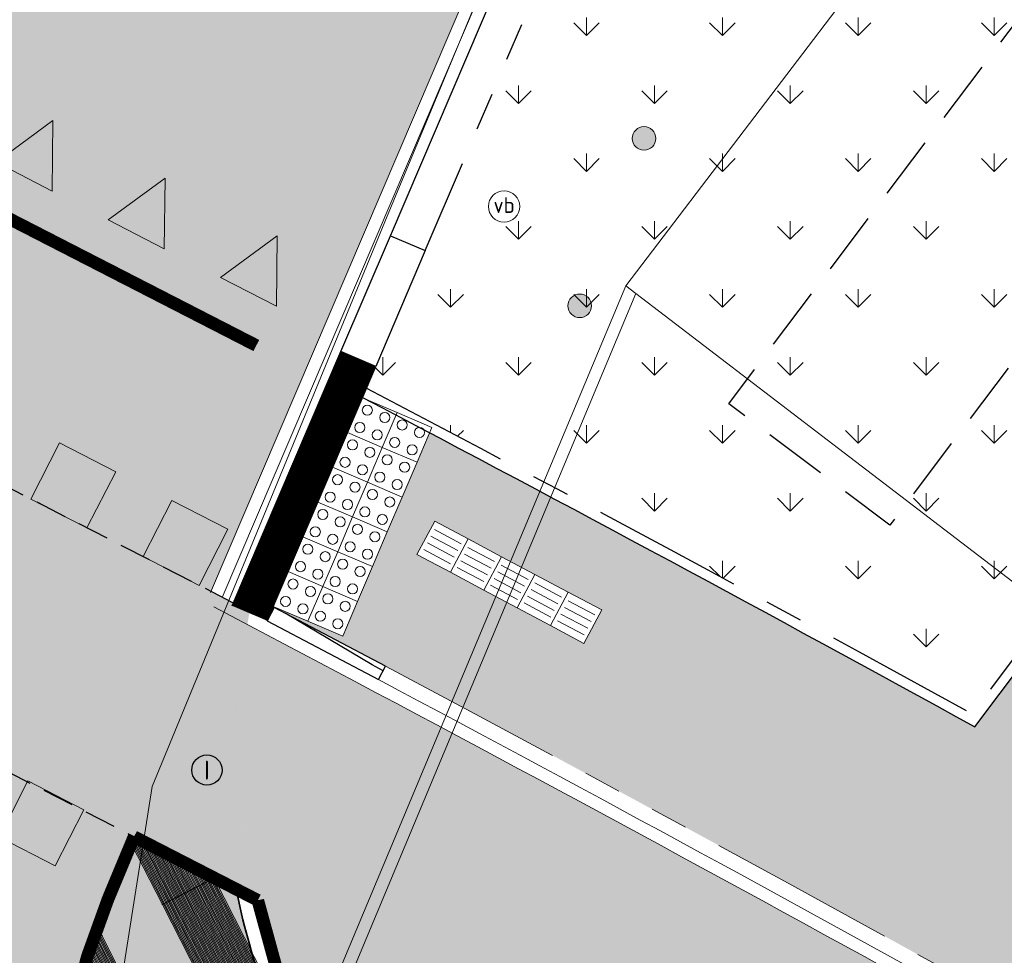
# Model space of a CAD drawing. Header units: metres. Extents: x 187916 to 189411, y 333285 to 334910.
# Tile 251 of 348: x 188753.84 to 188761.65, y 334192.4 to 334199.82. Entities that reach past the tile are written whole.
import ezdxf
from ezdxf.enums import TextEntityAlignment as Align

# ---------------------------------------------------------------- set-up
doc = ezdxf.new("R2010")
doc.units = ezdxf.units.M
for name, pattern in [('DASHED', [0.75, 0.5, -0.25]), ('DASHED2', [0.375, 0.25, -0.125]), ('VH-OPSLUITBAND_80X200', [14, 8, -2, 2, -2]), ('VH-TROTTOIRBAND-SO', [15, 5, -2, 2, -2, 2, -2]), ('VH-TROTTOIRBAND_180-200', [20, 10, -2, 2, -2, 2, -2]), ('VW-5050_STREEP', [1, 0.5, -0.5])]:
    doc.linetypes.add(name, pattern=pattern)
for name, color, linetype, lineweight in [('B-ME-IE-MEUBILAIR_WEGMEUBILAIR-S', 253, 'Continuous', 18), ('B-ME-IE-MEUBILAIR_WEGMEUBILAIR_PAAL-S', 253, 'Continuous', 18), ('B-ME-RI-PUT_INSPECTIE-S', 253, 'Continuous', 25), ('B-ME-VH-KANTOPSLUITING_ACHTERKANTBAND-G', 253, 'Continuous', 18), ('B-ME-VH-VERHARDING_BETONSTRAATSTEEN-G', 253, 'Continuous', 18), ('B-ME-VH-VERHARDING_TEGEL-G', 253, 'Continuous', 18), ('N-WE-GR-VAKBEPLANTING-A', 94, 'Continuous', 5), ('N-WE-VH-GOOT_TEGEL-G', 170, 'Continuous', 35), ('N-WE-VH-KANTOPSLUITING_ELEMENT_NATUURSTEEN VERLOOPBAND-G', 42, 'Continuous', 25), ('N-WE-VH-KANTOPSLUITING_NATUURSTEEN BAND_280 300x250-G', 7, 'VH-TROTTOIRBAND-SO', 25), ('N-WE-VH-KANTOPSLUITING_NATUURSTEEN BAND_300x170-G', 7, 'Continuous', 25), ('N-WE-VH-KANTOPSLUITING_NATUURSTEEN BAND_80X200-G', 150, 'VH-OPSLUITBAND_80X200', 25), ('N-WE-VH-KANTOPSLUITING_NATUURSTEEN VERLOOPBAND_TBV TEKENING-G', 10, 'Continuous', 25), ('N-WE-VH-KANTOPSLUITING_NATUURSTEEN VOORKANTBAND-G', 7, 'Continuous', 25), ('N-WE-VH-KANTOPSLUITING_RIJWIELPADBAND_4-12 200-G', 94, 'VH-TROTTOIRBAND_180-200', 15), ('N-WE-VH-KANTOPSLUITING_VERLOOPBAND-S', 251, 'Continuous', 25), ('N-WE-VH-KANTOPSLUITING_VERLOOPBAND_TBV TEKENING-G', 10, 'Continuous', 25), ('N-WE-VH-KANTOPSLUITING_VOORKANTBAND-G', 7, 'Continuous', 15), ('N-WE-VH-KANTVERHARDING_STREKLAAG_BSS-G', 60, 'Continuous', 18), ('N-WE-VH-VERHARDING_ASFALT_RIJWEG-A', 251, 'Continuous', 18), ('N-WE-VH-VERHARDING_BETONSTRAATSTEEN-ROOD-A', 11, 'Continuous', 18), ('N-WE-VH-VERHARDING_STRAATBAKSTEEN_KF-A', 25, 'Continuous', 9), ('N-WE-VH-VERHARDING_STRAATBAKSTEEN_WF_HALFSTEENS-A', 250, 'Continuous', 18), ('N-WE-VH-VERKEERSTEGEL-S', 7, 'Continuous', 0), ('N-WE-VW-MARKERING_DWARS_DRIEHOEK_5050_OENV-S', 251, 'Continuous', 0), ('N-WE-VW-MARKERING_DWARS_OVERSTEEK_BLOKSTREEP_OENV-S', 251, 'Continuous', 0), ('N-WE-VW-MARKERING_LANGS_STREEP-G', 251, 'Continuous', 0), ('N-WE-VW-MARKERING_LANGS_STREEP_050050-G', 251, 'VW-5050_STREEP', 0), ('N-WE-VW-MARKERING_VLAK-G', 251, 'Continuous', 0)]:
    doc.layers.add(name, color=color, linetype=linetype, lineweight=lineweight)
doc.layers.add('N-WE-VH-MATERIAALSCHEIDING-G', color=7, linetype='DASHED2')
doc.layers.add('N-WE-VH-VERHARDING_STRAATBAKSTEEN_DF-A', color=7, linetype='Continuous', lineweight=18, true_color=0x713a38)
doc.styles.add('NLCS-ISO', font='NLCS-ISO.ttf')
pattern_1 = [(323.05, (188763.1855588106, 334193.2307856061), (0.09016767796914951, 0.1198740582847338), []), (53.04999999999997, (188763.6650550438, 334192.8701148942), (-0.4794962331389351, 0.3606707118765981), [0.15, -0.15]), (53.04999999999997, (188763.5154746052, 334193.1703243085), (-0.4794962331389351, 0.3606707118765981), [0.15, -0.15]), (323.05, (188763.4703907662, 334193.1103872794), (0.180335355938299, 0.2397481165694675), [0, -0.6, 0, 0, 0]), (323.05, (188763.8003065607, 334193.0499259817), (0.180335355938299, 0.2397481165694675), [0, -0.6, 0, 0, 0])]

# ---------------------------------------------------------------- blocks, each defined once
blk = doc.blocks.new('SVH-VERKEERSTEGEL_300X300_NOPPENTEGEL')
blk.add_lwpolyline([(-0.15, 5.551115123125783e-17), (0.15, 5.551115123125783e-17), (0.15, -0.3), (-0.15, -0.3)], close=True)
at = {"lineweight": 0}
for centre in [(-0.07499999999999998, -0.07499999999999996), (0.07499999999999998, -0.07499999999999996), (-0.07499999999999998, -0.225), (0.07499999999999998, -0.225)]:
    blk.add_circle(centre, 0.04, dxfattribs=at)
blk = doc.blocks.new('SVH-VERKEERSTEGEL_300X300_GELEIDETEGEL')
blk.add_lwpolyline([(-0.15, 5.551115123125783e-17), (0.15, 5.551115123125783e-17), (0.15, -0.3), (-0.15, -0.3)], close=True)
at = {"lineweight": 0, "flags": 128}
for points in [[(0.12, -0.05999999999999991), (-0.1200000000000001, -0.05999999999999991)], [(0.12, -0.1199999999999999), (-0.1200000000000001, -0.1199999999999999)], [(0.12, -0.1799999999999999), (-0.1200000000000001, -0.1799999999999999)], [(0.12, -0.2399999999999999), (-0.12, -0.2399999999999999)]]:
    blk.add_lwpolyline(points, dxfattribs=at)
blk = doc.blocks.new('SVW-MARKERING_STREEP_BLOK_050_050')
h = blk.add_hatch(color=256)
h.dxf.hatch_style = 1
h.paths.add_polyline_path([(0, -0.5), (0.4999999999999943, -0.5), (0.4999999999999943, 0), (0, 0)])
at = {"flags": 128}
blk.add_lwpolyline([(0, -0.5), (0.4999999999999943, -0.5), (0.4999999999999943, 0), (0, 0)], close=True, dxfattribs=at)
blk = doc.blocks.new('SVW-MARKERING_STREEP_DRIEHOEK_050_050')
h = blk.add_hatch(color=256)
h.dxf.hatch_style = 1
h.paths.add_polyline_path([(0.25, -0.5), (0.5, 0), (0, 0)])
at = {"flags": 128}
blk.add_lwpolyline([(0.25, -0.5), (0.5, 0), (0, 0)], close=True, dxfattribs=at)
blk = doc.blocks.new('ontwerp Tempelplein')
at = {"layer": 'N-WE-GR-VAKBEPLANTING-A', "transparency": 33554585}
h = blk.add_hatch(dxfattribs=at)
h.set_pattern_fill('GRASS', color=256, scale=0.03)
h.set_pattern_definition([(90, (0, 0), (-0.5388153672, 0.5388153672), [0.142875, -0.9347557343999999]), (45, (0, 0), (-0.5388153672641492, 0.5388153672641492), [0.142875, -0.6191249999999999]), (135, (0, 0), (-0.5388153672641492, -0.5388153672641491), [0.142875, -0.6191249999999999])])
edge = h.paths.add_edge_path()
edge.add_line((188763.8701745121, 334200.628306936), (188763.3892938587, 334199.9889967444))
edge.add_line((188763.3892938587, 334199.9889967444), (188762.7499655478, 334200.469891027))
edge.add_line((188762.7499655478, 334200.469891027), (188763.2308734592, 334201.1092374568))
edge.add_line((188763.2308734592, 334201.1092374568), (188761.6428643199, 334202.3038578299))
edge.add_line((188761.6428643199, 334202.3038578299), (188759.5703078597, 334203.8629912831))
edge.add_line((188759.5703078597, 334203.8629912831), (188756.5935602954, 334196.896788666))
edge.add_arc((188618.4537610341, 333934.2672571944), 296.7437866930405, 61.20307575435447, 62.25619960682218, ccw=False)
edge.add_line((188761.3972109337, 334194.3134936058), (188765.3246026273, 334199.5341762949))
edge.add_line((188765.3246026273, 334199.5341762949), (188763.8701745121, 334200.628306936))
at = {"layer": 'N-WE-VH-VERHARDING_STRAATBAKSTEEN_DF-A', "transparency": 33554585}
h = blk.add_hatch(color=256, dxfattribs=at)
h.dxf.hatch_style = 1
edge = h.paths.add_edge_path()
edge.add_line((188755.4038348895, 334207.4183103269), (188755.5021618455, 334207.4001405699))
edge.add_line((188755.5021618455, 334207.4001405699), (188755.420391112, 334206.9576323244))
edge.add_line((188755.420391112, 334206.9576323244), (188755.3220615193, 334206.9758025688))
edge.add_arc((188725.6669818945, 334212.6845441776), 30.19956089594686, 348.04778539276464, 349.1035893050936, ccw=False)
edge.add_arc((188726.6445455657, 334212.859897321), 29.28189361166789, 338.0549788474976, 347.31595910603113, ccw=False)
edge.add_arc((188739.6991444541, 334207.5799411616), 15.19999678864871, 330.56850065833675, 338.12533114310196, ccw=False)
edge.add_arc((188739.6991415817, 334207.5799424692), 15.19999993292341, 318.3974497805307, 330.56850168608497, ccw=False)
edge.add_line((188751.065223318, 334197.4877581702), (188755.3603487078, 334195.2832742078))
edge.add_line((188755.3603487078, 334195.2832742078), (188759.9549816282, 334206.0356619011))
edge.add_line((188759.9549816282, 334206.0356619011), (188759.863025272, 334206.0749560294))
edge.add_line((188759.863025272, 334206.0749560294), (188760.0398488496, 334206.488759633))
edge.add_line((188760.0398488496, 334206.488759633), (188760.1318052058, 334206.4494655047))
edge.add_line((188760.1318052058, 334206.4494655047), (188760.3458190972, 334206.950302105))
edge.add_arc((188745.4548851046, 334212.3881491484), 15.85276302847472, 339.9388998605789, 355.8208839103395)
edge.add_arc((188745.4548857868, 334212.3881491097), 15.85276234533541, 355.8208838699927, 357.4473901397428)
edge.add_arc((188745.4548851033, 334212.3881491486), 15.85276302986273, 357.4473901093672, 413.7566145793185)
edge.add_line((188754.8273008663, 334225.1736064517), (188752.4439651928, 334226.9249421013))
edge.add_line((188752.4439651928, 334226.9249421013), (188750.009635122, 334223.7439611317))
edge.add_arc((188728.3312459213, 334202.7180857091), 30.19999992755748, 40.49247663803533, 44.124598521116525, ccw=False)
edge.add_arc((188728.3312460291, 334202.7180857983), 30.19999978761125, 38.57266078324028, 40.49247664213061, ccw=False)
edge.add_arc((188728.3312481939, 334202.7180873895), 30.1999971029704, 31.039561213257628, 38.57266098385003, ccw=False)
edge.add_arc((188743.727443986, 334211.9889455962), 12.22802994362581, 0.08864183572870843, 31.01781858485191, ccw=False)
edge.add_arc((188743.7274439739, 334211.988945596), 12.22802995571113, -2.020140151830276, 0.08864183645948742, ccw=False)
edge.add_arc((188743.7274439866, 334211.9889455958), 12.22802994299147, 352.54185856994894, 357.9798598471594, ccw=False)
edge.add_arc((188725.8469994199, 334213.8278727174), 30.20000007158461, 351.5832152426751, 353.48584895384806, ccw=False)
edge.add_arc((188725.7578202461, 334213.176244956), 30.19999992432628, 349.0086913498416, 352.8310391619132, ccw=False)
at = {"layer": 'N-WE-VH-VERHARDING_STRAATBAKSTEEN_WF_HALFSTEENS-A', "transparency": 33554585}
h = blk.add_hatch(dxfattribs=at)
h.set_pattern_fill('AVH-SBS_WAALFORMAAT_HALFST-SO', color=256, scale=0.3, angle=323.05, pattern_type=2)
h.set_pattern_definition(pattern_1)
edge = h.paths.add_edge_path()
edge.add_arc((188725.3724868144, 334212.741760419), 29.99956264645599, 348.0502250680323, 349.9602006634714)
edge.add_arc((188725.7541346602, 334213.1768972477), 29.70374226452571, 349.0053335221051, 352.8378787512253)
edge.add_arc((188725.5495428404, 334213.8668539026), 29.99999998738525, 351.5790556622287, 353.4890034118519)
edge.add_arc((188743.7274439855, 334211.9889455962), 11.72802994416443, 352.534029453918, 391.0178185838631)
edge.add_arc((188728.3432308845, 334202.7267476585), 29.68526475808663, 31.03753103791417, 40.67755501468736)
edge.add_line((188750.856230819, 334222.0756436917), (188750.3859803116, 334221.6593254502))
edge.add_line((188750.3859803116, 334221.6593254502), (188749.192821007, 334223.0070534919))
edge.add_line((188749.192821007, 334223.0070534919), (188749.6420636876, 334223.40477326))
edge.add_arc((188727.7782682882, 334202.0984067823), 30.52845888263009, 44.2602170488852, 52.25079352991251)
edge.add_line((188746.4679840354, 334226.2371997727), (188744.5043341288, 334227.7514661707))
edge.add_line((188744.5043341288, 334227.7514661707), (188744.292, 334227.47))
edge.add_line((188744.292, 334227.47), (188743.008, 334225.933))
edge.add_line((188743.008, 334225.933), (188745.294, 334224.023))
edge.add_line((188745.294, 334224.023), (188744.5206977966, 334223.0936974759))
edge.add_line((188744.5206977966, 334223.0936974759), (188751.9180601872, 334216.9698288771))
edge.add_arc((188744.4146054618, 334212.1183120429), 8.935269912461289, -3.818757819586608, 32.885540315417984, ccw=False)
edge.add_arc((188725.7791254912, 334213.1686054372), 27.60000000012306, 339.2767839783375, 356.58225780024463, ccw=False)
edge.add_arc((188748.6004632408, 334204.5345714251), 3.200000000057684, 254.1077850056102, 339.2767839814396, ccw=False)
edge.add_arc((188745.1995127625, 334192.5892821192), 9.220000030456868, 74.10778502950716, 88.34445965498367)
edge.add_arc((188745.1995127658, 334192.5892821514), 9.219999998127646, 88.34445966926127, 103.4391675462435)
edge.add_line((188743.056666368, 334201.5568129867), (188737.9220697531, 334200.3298696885))
edge.add_line((188737.9220697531, 334200.3298696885), (188734.7962641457, 334199.5834174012))
edge.add_line((188734.7962641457, 334199.5834174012), (188733.6651576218, 334200.0525982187))
edge.add_line((188733.6651576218, 334200.0525982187), (188732.7688750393, 334197.8918298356))
edge.add_arc((188734.6319012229, 334202.4022119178), 4.880001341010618, 247.5567878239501, 283.4372201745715)
edge.add_line((188735.7659148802, 334197.6557999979), (188743.5449687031, 334199.5143730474))
edge.add_arc((188745.1995127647, 334192.5892821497), 7.119999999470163, 88.3444596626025, 103.43722017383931, ccw=False)
edge.add_arc((188745.1995127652, 334192.5892821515), 7.119999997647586, 63.89557908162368, 88.34445966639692, ccw=False)
edge.add_arc((188619.968708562, 333937.0113231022), 291.7299918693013, 63.80443056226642, 63.895579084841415, ccw=False)
edge.add_arc((188619.9199952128, 333936.912612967), 291.8400675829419, 63.582223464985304, 63.80440388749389, ccw=False)
edge.add_line((188749.76345285, 334198.2769210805), (188750.6875336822, 334197.8154538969))
edge.add_arc((188739.6991419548, 334207.5799421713), 14.69999945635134, 318.3751157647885, 319.3836437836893)
edge.add_line((188750.8576983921, 334198.0103757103), (188750.3978408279, 334198.3648991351))
edge.add_line((188750.3978408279, 334198.3648991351), (188751.4968519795, 334199.7904427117))
edge.add_line((188751.4968519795, 334199.7904427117), (188751.9436712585, 334199.445971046))
edge.add_line((188751.9436712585, 334199.445971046), (188751.9877863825, 334199.5124640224))
edge.add_line((188751.9877863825, 334199.5124640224), (188752.5078370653, 334200.3665994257))
edge.add_arc((188739.6355410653, 334207.6097989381), 14.77023843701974, 330.6336824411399, 336.2592985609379)
edge.add_arc((188739.6991415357, 334207.5799425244), 14.70000000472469, 336.266019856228, 338.1253318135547)
edge.add_arc((188726.6870364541, 334212.8474975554), 28.73784830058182, 338.0450264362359, 347.3012979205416)
h.paths.add_polyline_path([(188752.8005271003, 334204.1082858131), (188752.0912401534, 334202.1423224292), (188751.8090444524, 334202.2441339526), (188752.5183313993, 334204.2100973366)], flags=16)
h.paths.add_polyline_path([(188751.805650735, 334202.2347274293), (188752.0238870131, 334202.0288805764), (188750.022822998, 334199.9073773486), (188749.9654184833, 334199.8465177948), (188749.7471822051, 334200.0523646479), (188749.8045867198, 334200.1132242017)], flags=16)
h.paths.add_polyline_path([(188750.6871917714, 334199.2725813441), (188750.5462537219, 334199.0077484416), (188749.7517550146, 334199.43056259), (188749.892693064, 334199.6953954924)], flags=16)
h.paths.add_polyline_path([(188749.3440636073, 334199.9873636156), (188749.2031255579, 334199.7225307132), (188747.0844623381, 334200.8500351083), (188747.2254003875, 334201.1148680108)], flags=16)
h.paths.add_polyline_path([(188748.9036363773, 334220.3729638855), (188748.4182337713, 334220.7256454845), (188749.123596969, 334221.6964506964), (188749.2449476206, 334221.6082802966), (188749.5976292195, 334222.0936829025), (188749.8403305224, 334221.9173421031), (188749.4876489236, 334221.4319394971), (188749.608999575, 334221.3437690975)], flags=16)
h = blk.add_hatch(dxfattribs=at)
h.set_pattern_fill('AVH-SBS_WAALFORMAAT_HALFST-SO', color=256, scale=0.3, angle=323.05, pattern_type=2)
h.set_pattern_definition(pattern_1)
h.paths.add_polyline_path([(188782.1554666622, 334218.4474885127), (188780.5572140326, 334219.6498148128), (188767.6008131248, 334202.4268680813), (188765.4366257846, 334199.5500133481), (188761.4194445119, 334194.2099733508), (188763.1855588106, 334193.2307856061)])
h = blk.add_hatch(dxfattribs=at)
h.set_pattern_fill('AVH-SBS_WAALFORMAAT_HALFST-SO', color=256, scale=0.3, angle=233.05, pattern_type=2)
h.set_pattern_definition([(233.05, (188765.4366257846, 334199.5500133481), (0.1198740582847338, -0.09016767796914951), []), (323.05, (188765.0759550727, 334199.0705171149), (0.3606707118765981, 0.4794962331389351), [0.15, -0.15]), (323.05, (188765.3761644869, 334199.2200975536), (0.3606707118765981, 0.4794962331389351), [0.15, -0.15]), (233.05, (188765.3162274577, 334199.2651813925), (0.2397481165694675, -0.180335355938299), [0, -0.6, 0, 0, 0]), (233.05, (188765.2557661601, 334198.935265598), (0.2397481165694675, -0.180335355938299), [0, -0.6, 0, 0, 0])])
edge = h.paths.add_edge_path()
edge.add_arc((188745.4548850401, 334212.3881491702), 16.35276309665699, 339.891489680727, 342.1544547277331)
edge.add_line((188761.0208527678, 334207.3768110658), (188764.7239583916, 334204.5910554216))
edge.add_line((188764.7239583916, 334204.5910554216), (188763.7620973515, 334203.3124533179))
edge.add_line((188763.7620973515, 334203.3124533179), (188764.994008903, 334202.3857164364))
edge.add_line((188764.994008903, 334202.3857164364), (188765.8398257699, 334201.7494291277))
edge.add_line((188765.8398257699, 334201.7494291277), (188766.80168681, 334203.0280312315))
edge.add_line((188766.80168681, 334203.0280312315), (188767.6008131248, 334202.4268680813))
edge.add_line((188767.6008131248, 334202.4268680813), (188765.4366257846, 334199.5500133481))
edge.add_line((188765.4366257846, 334199.5500133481), (188761.6918132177, 334202.3671441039))
edge.add_line((188761.6918132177, 334202.3671441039), (188759.6026797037, 334203.9387480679))
edge.add_line((188759.6026797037, 334203.9387480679), (188760.8108359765, 334206.7660826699))
h = blk.add_hatch(dxfattribs=at)
h.set_pattern_fill('AVH-SBS_WAALFORMAAT_HALFST-SO', color=256, scale=0.3, angle=241.19, pattern_type=2)
h.set_pattern_definition([(241.19, (188761.4194445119, 334194.2099733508), (0.1314333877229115, -0.07228599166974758), []), (331.19, (188761.1303005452, 334193.6842397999), (0.2891439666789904, 0.525733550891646), [0.15, -0.15]), (331.19, (188761.4063059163, 334193.8748205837), (0.2891439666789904, 0.525733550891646), [0.15, -0.15]), (241.19, (188761.3405892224, 334193.9109635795), (0.262866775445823, -0.1445719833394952), [0, -0.5999999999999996, 0, 0, 0]), (241.19, (188761.3274506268, 334193.5758108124), (0.262866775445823, -0.1445719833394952), [0, -0.5999999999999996, 0, 0, 0])])
h.paths.add_polyline_path([(188769.1741651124, 334188.4028538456), (188768.6571563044, 334188.7073237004), (188769.1138610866, 334189.4828369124), (188769.6308698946, 334189.1783670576)], flags=16)
h.paths.add_polyline_path([(188758.3183132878, 334194.871635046), (188756.9941487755, 334195.5763252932), (188757.1350868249, 334195.8411581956), (188758.4592513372, 334195.1364679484)], flags=16)
edge = h.paths.add_edge_path()
edge.add_line((188777.2167553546, 334182.7405240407), (188778.7216892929, 334185.0906688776))
edge.add_line((188778.7216892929, 334185.0906688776), (188771.5242572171, 334190.5051207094))
edge.add_line((188771.5242572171, 334190.5051207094), (188770.4280759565, 334189.0479667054))
edge.add_arc((188618.4537610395, 333934.2672572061), 296.6637866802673, 59.18431803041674, 60.79966725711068)
edge.add_line((188763.1855588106, 334193.2307856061), (188761.4194445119, 334194.2099733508))
edge.add_arc((188618.4537619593, 333934.2672589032), 296.6637847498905, 61.18968185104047, 62.1386893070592)
edge.add_line((188757.0945206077, 334196.5421933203), (188756.4052714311, 334194.9292082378))
edge.add_line((188756.4052714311, 334194.9292082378), (188755.8629098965, 334195.1609662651))
edge.add_arc((188755.7791766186, 334195.2030371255), 0.09370815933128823, 330.95780612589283, 333.32326460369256, ccw=False)
edge.add_line((188755.8611021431, 334195.1575461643), (188756.7451986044, 334194.6902417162))
edge.add_arc((188618.4542701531, 333934.2681698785), 294.8627416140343, 59.775681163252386, 62.03052948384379, ccw=False)
edge.add_line((188766.8842636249, 334189.0476302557), (188767.8341261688, 334188.4921496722))
edge.add_arc((188791.6575410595, 334174.6106491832), 27.57265226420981, 149.1479680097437, 149.771368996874, ccw=False)
edge.add_line((188767.9865695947, 334188.7505311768), (188769.5368586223, 334187.8358706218))
edge.add_line((188769.5368586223, 334187.8358706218), (188769.3831371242, 334187.5753228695))
edge.add_arc((188618.4537686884, 333934.2672696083), 294.8637721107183, 57.42329259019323, 59.21210695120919, ccw=False)
at = {"linetype": 'DASHED', "flags": 128}
blk.add_lwpolyline([(188765.7408441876, 334202.4495738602), (188760.7457075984, 334195.8095376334), (188759.4671054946, 334196.7713986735), (188764.4622420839, 334203.4114349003)], dxfattribs=at)
at = {"layer": 'N-WE-VH-KANTOPSLUITING_ELEMENT_NATUURSTEEN VERLOOPBAND-G', "const_width": 0.3, "flags": 128}
blk.add_lwpolyline([(188755.6670909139, 334195.1103958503), (188756.5286986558, 334197.1267354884)], dxfattribs=at)
at = {"layer": 'N-WE-VH-KANTOPSLUITING_NATUURSTEEN BAND_280 300x250-G', "ltscale": 0.15, "flags": 128}
blk.add_lwpolyline([(188757.059574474, 334197.9873578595), (188759.2358844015, 334203.0803714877)], dxfattribs=at)
at = {"layer": 'N-WE-VH-KANTOPSLUITING_NATUURSTEEN BAND_300x170-G', "ltscale": 0.15, "flags": 128}
blk.add_lwpolyline([(188755.8050254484, 334195.0514546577), (188756.6666331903, 334197.0677942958)], dxfattribs=at)
at = {"layer": 'N-WE-VH-KANTOPSLUITING_NATUURSTEEN BAND_80X200-G', "ltscale": 0.15, "flags": 128}
blk.add_lwpolyline([(188756.5935602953, 334196.896788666, -0.004595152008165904), (188761.3972109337, 334194.3134936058), (188765.3246026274, 334199.5341762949), (188759.5703078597, 334203.8629912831)], format="xyb", dxfattribs=at)
at = {"layer": 'N-WE-VH-KANTOPSLUITING_NATUURSTEEN VERLOOPBAND_TBV TEKENING-G', "flags": 128}
blk.add_lwpolyline([(188756.3907641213, 334197.1856766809), (188756.7837054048, 334198.1052402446), (188757.059574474, 334197.9873578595), (188756.6666331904, 334197.0677942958)], close=True, dxfattribs=at)
at = {"layer": 'N-WE-VH-KANTOPSLUITING_NATUURSTEEN VOORKANTBAND-G', "flags": 128}
blk.add_lwpolyline([(188756.5620231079, 334196.8229851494, -0.004648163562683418), (188761.4194445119, 334194.2099733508), (188765.4366257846, 334199.5500133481), (188759.6026797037, 334203.9387480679)], format="xyb", dxfattribs=at)
for points in [[(188756.7837054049, 334198.1052402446), (188758.9580404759, 334203.1936323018)], [(188755.5291563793, 334195.1693370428), (188756.3907641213, 334197.1856766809)]]:
    blk.add_lwpolyline(points, dxfattribs=at)
at = {"layer": 'N-WE-VH-KANTVERHARDING_STREKLAAG_BSS-G', "flags": 128}
for points in [[(188755.3566098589, 334195.2745245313), (188759.9549816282, 334206.0356619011)], [(188755.4485662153, 334195.2352304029), (188760.0469379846, 334205.9963677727)]]:
    blk.add_lwpolyline(points, dxfattribs=at)
at = {"layer": 'N-WE-VW-MARKERING_LANGS_STREEP_050050-G', "const_width": 0.1}
blk.add_lwpolyline([(188755.7199360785, 334197.2343591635), (188752.6061213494, 334198.8325324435)], dxfattribs=at)
at = {"layer": 'N-WE-VH-VERKEERSTEGEL-S'}
for name, p, rotation in [('SVH-VERKEERSTEGEL_300X300_NOPPENTEGEL', (188756.7777554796, 334196.5643705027), 246.8623610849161), ('SVH-VERKEERSTEGEL_300X300_NOPPENTEGEL', (188757.0536245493, 334196.4464881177), 246.8623610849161), ('SVH-VERKEERSTEGEL_300X300_NOPPENTEGEL', (188756.6598730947, 334196.2885014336), 246.8623610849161), ('SVH-VERKEERSTEGEL_300X300_NOPPENTEGEL', (188756.9357421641, 334196.1706190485), 246.8623610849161), ('SVH-VERKEERSTEGEL_300X300_NOPPENTEGEL', (188756.5419907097, 334196.0126323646), 246.8623610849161), ('SVH-VERKEERSTEGEL_300X300_NOPPENTEGEL', (188756.817859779, 334195.8947499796), 246.8623610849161), ('SVH-VERKEERSTEGEL_300X300_NOPPENTEGEL', (188756.4241083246, 334195.7367632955), 246.8623610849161), ('SVH-VERKEERSTEGEL_300X300_NOPPENTEGEL', (188756.6999773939, 334195.6188809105), 246.8623610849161), ('SVH-VERKEERSTEGEL_300X300_GELEIDETEGEL', (188757.1265652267, 334195.5058562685), 151.9791071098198), ('SVH-VERKEERSTEGEL_300X300_NOPPENTEGEL', (188756.3062259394, 334195.4608942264), 246.8623610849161), ('SVH-VERKEERSTEGEL_300X300_GELEIDETEGEL', (188757.3913981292, 334195.364918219), 151.9791071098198), ('SVH-VERKEERSTEGEL_300X300_NOPPENTEGEL', (188756.5820950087, 334195.3430118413), 246.8623610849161), ('SVH-VERKEERSTEGEL_300X300_GELEIDETEGEL', (188757.6562310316, 334195.2239801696), 151.9791071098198), ('SVH-VERKEERSTEGEL_300X300_NOPPENTEGEL', (188756.1883435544, 334195.1850251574), 246.8623610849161), ('SVH-VERKEERSTEGEL_300X300_GELEIDETEGEL', (188757.9210639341, 334195.0830421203), 151.9791071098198), ('SVH-VERKEERSTEGEL_300X300_NOPPENTEGEL', (188756.4642126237, 334195.0671427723), 246.8623610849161), ('SVH-VERKEERSTEGEL_300X300_GELEIDETEGEL', (188758.1858968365, 334194.9421040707), 151.9791071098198)]:
    blk.add_blockref(name, p, dxfattribs=dict(at, rotation=rotation))
at = {"layer": 'N-WE-VW-MARKERING_DWARS_DRIEHOEK_5050_OENV-S', "rotation": 152.8262826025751}
for p in [(188754.1004651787, 334198.4589648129), (188754.9901265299, 334198.0023438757), (188755.8797878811, 334197.5457229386)]:
    blk.add_blockref('SVW-MARKERING_STREEP_DRIEHOEK_050_050', p, dxfattribs=at)
at = {"layer": 'N-WE-VW-MARKERING_DWARS_OVERSTEEK_BLOKSTREEP_OENV-S', "rotation": 152.8307232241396}
for p in [(188754.3763861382, 334195.7882954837), (188755.2660474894, 334195.3316745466)]:
    blk.add_blockref('SVW-MARKERING_STREEP_BLOK_050_050', p, dxfattribs=at)
blk = doc.blocks.new('SIE-WEG_PAAL_ALGEMEEN_TYPE_01-SO')
h = blk.add_hatch(color=256)
edge = h.paths.add_edge_path()
edge.add_arc((2.273736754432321e-16, 0), 0.1875, 0, 360)
at = {"ltscale": 0.5}
blk.add_circle((2.273736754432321e-16, 0), 0.1875, dxfattribs=at)
blk = doc.blocks.new('SIE-WEG_PAAL_VERKEERSBORD-SO')
at = {"color": 0, "linetype": 'ByBlock', "lineweight": 18}
blk.add_circle((0, 0), 1.5, dxfattribs=at)
at = {"color": 0, "linetype": 'ByBlock', "lineweight": 18, "style": 'NLCS-ISO'}
blk.add_text('vb', height=1.5, dxfattribs=at).set_placement((0, 0.1317113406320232), align=Align.MIDDLE_CENTER)
blk = doc.blocks.new('SRI-PUT_INSPECTIE-SO')
blk.add_circle((0, -7.105427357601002e-14), 1.999999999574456)
at = {"style": 'NLCS-ISO'}
blk.add_text('I', height=2.5, dxfattribs=at).set_placement((-0.002795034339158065, -0.007140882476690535), align=Align.MIDDLE_CENTER)
blk = doc.blocks.new('DTM')
at = {"layer": 'B-ME-VH-KANTOPSLUITING_ACHTERKANTBAND-G', "ltscale": 0.2, "flags": 128}
blk.add_lwpolyline([(188799.6120000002, 334166.682), (188793.4780000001, 334170.8999999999), (188793.2859999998, 334170.6550000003), (188789.7829999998, 334173.0929999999), (188781.8140000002, 334178.3849999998), (188782.6770000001, 334179.5499999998), (188776.895, 334183.216), (188776.1680000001, 334181.8829999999), (188769.1239999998, 334185.8330000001), (188768.1749999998, 334186.3339999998), (188761.017, 334189.9160000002), (188756.3679999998, 334191.9959999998), (188758.73, 334197.648)], dxfattribs=at)
at = {"layer": 'B-ME-VH-VERHARDING_BETONSTRAATSTEEN-G', "ltscale": 0.2, "flags": 128}
for points in [[(188752.969, 334226.6260000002), (188756.8500000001, 334223.0699999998), (188759.3250000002, 334218.7749999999), (188760.5959999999, 334214.6069999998), (188760.8450000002, 334210.5180000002), (188760.2149999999, 334206.5860000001), (188756.7379999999, 334198.2149999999), (188754.8939999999, 334193.736), (188754.504, 334191.27)], [(188758.6499999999, 334197.7069999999), (188758.73, 334197.648), (188764.9789999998, 334192.8670000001), (188770.23, 334188.8470000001), (188771.057, 334188.2340000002), (188773.0010000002, 334186.7310000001), (188776.0460000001, 334190.7749999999), (188776.1400000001, 334190.909), (188776.2289999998, 334191.0290000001), (188779.0660000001, 334194.727), (188784.2990000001, 334201.6979999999), (188785.4219999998, 334203.1550000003), (188792.3220000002, 334197.8730000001), (188794.4010000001, 334197.4249999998), (188796.1839999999, 334198.6540000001), (188797.5419999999, 334199.4560000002), (188798.0189999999, 334199.4380000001), (188798.2230000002, 334199.3870000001), (188798.3659999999, 334199.3530000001), (188799.1189999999, 334198.8530000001), (188799.4640000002, 334198.594), (188800.4440000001, 334199.9220000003)]]:
    blk.add_lwpolyline(points, dxfattribs=at)
at = {"layer": 'B-ME-VH-VERHARDING_TEGEL-G', "ltscale": 0.2, "flags": 128}
for points in [[(188758.6499999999, 334197.7069999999), (188761.7200000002, 334201.7400000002), (188765.216, 334206.2599999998), (188766.6370000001, 334217.142), (188762.5950000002, 334220.2409999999), (188770.0529999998, 334230.02), (188772.2939999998, 334232.9249999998), (188773.7319999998, 334234.8640000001), (188781.3020000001, 334244.7209999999), (188788.3339999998, 334245.406), (188796.6600000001, 334239.1090000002), (188802.7629999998, 334241.4699999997), (188795.4700000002, 334247.0589999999), (188787.1680000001, 334253.3769999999), (188785.0460000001, 334253.0920000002)], [(188799.571, 334166.5619999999), (188793.5060000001, 334170.7970000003), (188793.3250000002, 334170.5260000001), (188789.73, 334173.034), (188781.7179999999, 334178.3590000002), (188782.5419999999, 334179.5389999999), (188776.932, 334183.0810000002), (188776.2009999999, 334181.7629999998), (188769.071, 334185.75), (188768.148, 334186.2659999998), (188760.9849999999, 334189.8489999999), (188756.2450000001, 334191.9580000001), (188758.6499999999, 334197.7069999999)]]:
    blk.add_lwpolyline(points, dxfattribs=at)
at = {"layer": 'B-ME-IE-MEUBILAIR_WEGMEUBILAIR-S', "xscale": 0.083, "yscale": 0.083, "zscale": 0.083}
blk.add_blockref('SIE-WEG_PAAL_VERKEERSBORD-SO', (188757.685, 334198.337), dxfattribs=at)
at = {"layer": 'B-ME-IE-MEUBILAIR_WEGMEUBILAIR_PAAL-S', "xscale": 0.5, "yscale": 0.5, "zscale": 0.5}
for p in [(188758.795, 334198.877), (188758.285, 334197.549)]:
    blk.add_blockref('SIE-WEG_PAAL_ALGEMEEN_TYPE_01-SO', p, dxfattribs=at)
at = {"layer": 'B-ME-RI-PUT_INSPECTIE-S', "xscale": 0.06, "yscale": 0.06, "zscale": 0.06250000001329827}
blk.add_blockref('SRI-PUT_INSPECTIE-SO', (188755.328, 334193.867), dxfattribs=at)
blk = doc.blocks.new('SVH-RIJWIELPAD EINDVERLOOPBAND_40 120X250_MAAIVELD_RECHTS_L1000_HD-MM')
blk.add_line((0, 40), (100, 40))
blk.add_lwpolyline([(0, 0), (1000, 0), (1000, 120), (0, 120)], close=True)
at = {"flags": 128}
blk.add_lwpolyline([(100, 40), (900, 0)], dxfattribs=at)
blk = doc.blocks.new('ontwerp Wilhelmina- & Engelenkampstraat')
at = {"layer": 'N-WE-VH-VERHARDING_ASFALT_RIJWEG-A', "transparency": 33554610}
h = blk.add_hatch(color=256, dxfattribs=at)
h.dxf.hatch_style = 1
edge = h.paths.add_edge_path()
edge.add_arc((188739.6991415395, 334207.5799425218), 15.15000000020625, 253.5058053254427, 310.3665644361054)
edge.add_line((188749.5114236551, 334196.0369091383), (188754.7500154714, 334193.3382429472))
edge.add_line((188754.7500154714, 334193.3382429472), (188754.5437891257, 334192.8429019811))
edge.add_arc((188759.1819302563, 334190.9288302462), 5.017571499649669, 157.5750009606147, 240.9768909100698)
edge.add_line((188756.7475935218, 334186.541344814), (188758.4780134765, 334185.5741808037))
edge.add_arc((188618.4537566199, 333934.2672493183), 287.6837957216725, 60.58230537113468, 60.8741379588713, ccw=False)
edge.add_arc((188735.7317438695, 334141.0055775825), 50.00185190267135, 61.28379955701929, 76.17710713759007)
edge.add_arc((188763.1229710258, 334266.7941366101), 78.76392525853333, 252.6890846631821, 258.6916735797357, ccw=False)
edge.add_arc((188746.591739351, 334218.9896416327), 28.2487871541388, 246.6552120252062, 255.8504776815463, ccw=False)
at = {"layer": 'N-WE-VH-VERHARDING_BETONSTRAATSTEEN-ROOD-A', "transparency": 33554610}
h = blk.add_hatch(color=11, dxfattribs=at)
h.dxf.hatch_style = 1
edge = h.paths.add_edge_path()
edge.add_line((188755.6664821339, 334195.1261504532), (188750.8814110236, 334197.5821002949))
edge.add_arc((188739.699141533, 334207.5799425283), 15.00000000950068, 310.1304631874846, 318.2007420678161, ccw=False)
edge.add_line((188749.3670950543, 334196.1112601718), (188754.7500154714, 334193.3382429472))
edge.add_line((188754.7500154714, 334193.3382429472), (188755.7319828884, 334192.8323813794))
edge.add_arc((188761.5861098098, 334194.1473712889), 6.000000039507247, 170.6113885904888, 192.6599932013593, ccw=False)
h = blk.add_hatch(color=11, dxfattribs=at)
h.dxf.hatch_style = 1
edge = h.paths.add_edge_path()
edge.add_line((188756.5036382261, 334194.5693748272), (188755.6499456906, 334195.0202722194))
edge.add_arc((188761.5861097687, 334194.1473712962), 5.999999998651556, 171.6347221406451, 192.7096299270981)
edge.add_arc((188761.5861091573, 334194.147371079), 5.999999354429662, 192.7096291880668, 206.3648182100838)
edge.add_arc((188756.6850738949, 334191.7182258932), 0.5299999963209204, 61.76763232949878, 206.3648175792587, ccw=False)
edge.add_arc((188624.9661737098, 333945.0164660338), 280.1934158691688, 55.67969548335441, 61.90111546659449, ccw=False)
edge.add_line((188782.944479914, 334176.4277990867), (188794.1644727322, 334168.806201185))
edge.add_line((188794.1644727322, 334168.806201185), (188792.4450379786, 334166.2749674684))
edge.add_line((188792.4450379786, 334166.2749674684), (188794.1500692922, 334165.1167614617))
edge.add_arc((188799.7691371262, 334173.3887670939), 10.00000002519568, 235.8122327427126, 241.4834778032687)
edge.add_arc((188795.2480439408, 334165.0676724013), 0.5300000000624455, 64.21478795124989, 241.4834776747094, ccw=False)
edge.add_line((188795.4785932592, 334165.5449008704), (188795.9530662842, 334165.3015689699))
edge.add_arc((188799.6037467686, 334172.4200331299), 7.99999999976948, 242.8491326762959, 278.388166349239)
edge.add_line((188800.770776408, 334164.5056132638), (188801.4274030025, 334164.6024368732))
edge.add_arc((188801.4858565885, 334164.0756701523), 0.5299999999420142, -79.55568804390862, 96.33202067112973, ccw=False)
edge.add_arc((188799.7691371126, 334173.3887670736), 10.00000000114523, 280.4443119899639, 302.9222902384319)
edge.add_arc((188804.9160920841, 334165.4395687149), 0.5299999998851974, 237.105134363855, 302.9222902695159, ccw=False)
edge.add_line((188804.6282495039, 334164.994544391), (188803.3989314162, 334165.7896696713))
edge.add_arc((188803.6867739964, 334166.2346939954), 0.5299999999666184, 116.48325430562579, 237.1051343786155, ccw=False)
edge.add_line((188803.4504277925, 334166.7090783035), (188807.7011162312, 334168.8268424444))
edge.add_arc((188807.9374624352, 334168.3524581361), 0.530000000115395, 32.16403167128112, 116.48325430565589, ccw=False)
edge.add_line((188808.3861220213, 334168.634600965), (188807.2929850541, 334170.6395236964))
edge.add_arc((188800.6541016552, 334184.2017959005), 15.1000000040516, 285.30733954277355, 296.0822633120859, ccw=False)
edge.add_line((188804.6404504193, 334169.6374894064), (188804.5611828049, 334169.6157933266))
edge.add_line((188804.5611828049, 334169.6157933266), (188803.5932856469, 334169.3559057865))
edge.add_arc((188800.9033521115, 334181.1531197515), 12.09999999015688, 273.27639164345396, 282.84466192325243, ccw=False)
edge.add_line((188801.5948993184, 334169.0728978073), (188800.5911535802, 334169.057148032))
edge.add_arc((188800.9033521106, 334181.1531197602), 12.09999999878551, 241.3307163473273, 268.52151707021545, ccw=False)
edge.add_line((188795.0983385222, 334170.536537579), (188794.2377757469, 334171.0545714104))
edge.add_arc((189334.2132006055, 334968.643752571), 963.183243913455, 235.7824886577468, 235.9016278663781, ccw=False)
edge.add_line((188792.5804601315, 334172.1791043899), (188784.012074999, 334177.9994990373))
edge.add_arc((188618.4537611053, 333934.2672573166), 294.643786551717, 55.81317964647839, 58.99815049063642)
edge.add_line((188770.2146822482, 334186.8213777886), (188769.3568552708, 334187.3348710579))
edge.add_arc((188618.4537617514, 333934.2672584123), 294.6437852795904, 59.19256388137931, 59.58131610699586)
edge.add_line((188767.6363295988, 334188.3529165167), (188766.7733389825, 334188.8576416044))
edge.add_arc((188618.4537610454, 333934.2672572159), 294.64378666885, 59.77572539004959, 62.06098881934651)
at = {"layer": 'N-WE-VH-VERHARDING_STRAATBAKSTEEN_KF-A', "transparency": 33554610}
h = blk.add_hatch(dxfattribs=at)
h.set_pattern_fill('AVH-SBS_KEIFORMAAT_KEPER-SO', color=256, scale=0.1, angle=237.26, pattern_type=2)
h.set_pattern_definition([(282.26, (188780.1013007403, 334172.2421172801), (0.1189542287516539, -0.07648458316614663), [0.3, -0.1]), (12.25999999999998, (188780.0035813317, 334172.2208824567), (-0.1189542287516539, 0.07648458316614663), [0.3, -0.1]), (237.26, (188780.0736758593, 334172.1337804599), (-0.01700746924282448, -0.1571965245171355), [0, -0.2828427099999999])])
h.paths.add_polyline_path([(188792.5747978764, 334167.3957198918), (188792.5738275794, 334167.393978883), (188792.5751022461, 334167.3955131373)])
edge = h.paths.add_edge_path()
edge.add_line((188755.5582644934, 334192.9277065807), (188754.747, 334193.331))
edge.add_line((188754.747, 334193.331), (188754.5437891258, 334192.8429019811))
edge.add_arc((188759.1597218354, 334190.9211410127), 4.999999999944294, 157.3964704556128, 240.7983604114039)
edge.add_line((188756.7202986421, 334186.5566004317), (188758.4780134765, 334185.5741808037))
edge.add_arc((188618.4537611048, 333934.2672573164), 287.6837865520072, 58.436904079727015, 60.874137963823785, ccw=False)
edge.add_arc((188618.4537611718, 333934.2672574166), 287.6837864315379, 55.81317921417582, 58.43690408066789, ccw=False)
edge.add_line((188780.1013007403, 334172.2421172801), (188787.1852216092, 334167.4301002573))
edge.add_line((188787.1852216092, 334167.4301002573), (188788.5394280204, 334169.4236699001))
edge.add_line((188788.5394280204, 334169.4236699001), (188786.1831305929, 334171.5544106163))
edge.add_line((188786.1831305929, 334171.5544106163), (188785.6578964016, 334171.9129482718))
edge.add_line((188785.6578964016, 334171.9129482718), (188785.4218955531, 334171.5655240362))
edge.add_line((188785.4218955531, 334171.5655240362), (188781.4667010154, 334174.2522371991))
edge.add_arc((188618.4537610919, 333934.2672572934), 290.1137865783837, 55.81317921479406, 59.63836063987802)
edge.add_line((188765.0935677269, 334184.5925981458), (188765.3073983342, 334184.9540946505))
edge.add_line((188765.3073983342, 334184.9540946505), (188764.7604151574, 334185.2737185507))
edge.add_line((188764.7604151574, 334185.2737185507), (188763.8951863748, 334185.7740548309))
edge.add_line((188763.8951863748, 334185.7740548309), (188763.0299667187, 334186.2744038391))
edge.add_arc((188618.4537614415, 333934.2672579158), 290.5337858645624, 60.15715704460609, 60.8737653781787)
edge.add_line((188759.8668436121, 334188.0628861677), (188758.585619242, 334188.7789863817))
edge.add_arc((188761.5861097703, 334194.1473712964), 6.150000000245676, 191.4387024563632, 240.7983604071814, ccw=False)
at = {"layer": 'N-WE-VH-GOOT_TEGEL-G'}
blk.add_lwpolyline([(188755.5595864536, 334192.9211915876, 0.06494831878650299), (188756.0758043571, 334191.4162480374, 0.1513854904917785), (188758.5856192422, 334188.7789863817), (188759.8668436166, 334188.0628861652, -0.003126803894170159), (188763.029966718, 334186.2744038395), (188763.8951863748, 334185.7740548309), (188764.7608666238, 334185.2734574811), (188765.3073983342, 334184.9540946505)], format="xyb", dxfattribs=at)
at = {"layer": 'N-WE-VH-KANTOPSLUITING_RIJWIELPADBAND_4-12 200-G', "ltscale": 0.15, "flags": 128}
blk.add_lwpolyline([(188756.7451986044, 334194.6902417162, -0.009839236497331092), (188766.8845722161, 334189.0474506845)], format="xyb", dxfattribs=at)
at = {"layer": 'N-WE-VH-KANTOPSLUITING_VERLOOPBAND_TBV TEKENING-G', "flags": 128}
blk.add_lwpolyline([(188756.7451986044, 334194.6902417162), (188755.8611021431, 334195.1575461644), (188755.8050256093, 334195.0514545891), (188756.6891220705, 334194.5841501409)], close=True, dxfattribs=at)
at = {"layer": 'N-WE-VH-KANTOPSLUITING_VOORKANTBAND-G', "flags": 128}
blk.add_lwpolyline([(188756.6891220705, 334194.5841501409, -0.009838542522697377), (188766.8236775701, 334188.9440477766)], format="xyb", dxfattribs=at)
at = {"layer": 'N-WE-VH-KANTVERHARDING_STREKLAAG_BSS-G', "flags": 128}
blk.add_lwpolyline([(188755.3840899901, 334195.1606900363), (188756.5036382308, 334194.5693748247, -0.009971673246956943), (188766.7733389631, 334188.8576416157), (188767.636329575, 334188.3529165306, -0.001696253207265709), (188769.3568552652, 334187.3348710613), (188770.2146822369, 334186.8213777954, -0.01389795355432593), (188784.0120768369, 334177.9994977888), (188791.7532595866, 334172.741011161), (188792.5804601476, 334172.1791043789, 0.0005198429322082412), (188794.237775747, 334171.0545714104), (188795.098338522, 334170.5365375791, 0.1192020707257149), (188800.5911535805, 334169.057148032), (188801.5948993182, 334169.0728978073, 0.04177372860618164), (188803.5932856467, 334169.3559057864), (188804.5611828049, 334169.6157933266), (188804.6404504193, 334169.6374894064, 0.04688623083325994), (188807.2841651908, 334170.635209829)], format="xyb", dxfattribs=at)
at = {"layer": 'N-WE-VH-MATERIAALSCHEIDING-G', "flags": 128}
for points in [[(188755.5387223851, 334195.1917234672), (188750.8814110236, 334197.5821002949)], [(188749.3670950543, 334196.1112601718), (188755.7319828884, 334192.8323813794)]]:
    blk.add_lwpolyline(points, dxfattribs=at)
for points in [[(188754.7500154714, 334193.3382429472), (188754.5437891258, 334192.8429019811, 0.3808727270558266), (188756.7202986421, 334186.5566004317), (188758.4780134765, 334185.5741808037, -0.022086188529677), (188780.1013007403, 334172.2421172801), (188787.1852216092, 334167.4301002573), (188788.5394280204, 334169.4236699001)], [(188755.7319828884, 334192.8323813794, 0.05986995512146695), (188756.2102020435, 334191.4828607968)]]:
    blk.add_lwpolyline(points, format="xyb", dxfattribs=at)
at = {"layer": 'N-WE-VH-KANTOPSLUITING_VERLOOPBAND-S', "xscale": 0.001, "yscale": 0.001, "zscale": 0.001, "rotation": 152.1405357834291}
blk.add_blockref('SVH-RIJWIELPAD EINDVERLOOPBAND_40 120X250_MAAIVELD_RECHTS_L1000_HD-MM', (188756.7451986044, 334194.6902417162), dxfattribs=at)
blk = doc.blocks.new('markering')
at = {"layer": 'N-WE-VW-MARKERING_VLAK-G'}
h = blk.add_hatch(dxfattribs=at)
h.set_pattern_fill('ARO-LUIFEL-SO', color=256, angle=207, pattern_type=2)
h.set_pattern_definition([(116.9999999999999, (-0.1964442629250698, -1.22241958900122), (-0.8910065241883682, -0.4539904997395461), [1, 0]), (116.9999999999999, (-0.1875341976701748, -1.217879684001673), (-0.8910065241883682, -0.4539904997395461), [1, 0]), (116.9999999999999, (-0.1786241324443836, -1.213339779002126), (-0.8910065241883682, -0.4539904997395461), [1, 0]), (116.9999999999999, (-0.1697140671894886, -1.20879987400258), (-0.8910065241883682, -0.4539904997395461), [1, 0]), (116.9999999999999, (-0.1608040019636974, -1.204259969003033), (-0.8910065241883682, -0.4539904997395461), [1, 0]), (116.9999999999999, (-0.1518939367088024, -1.199720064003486), (-0.8910065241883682, -0.4539904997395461), [1, 0]), (116.9999999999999, (-0.1429838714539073, -1.195180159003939), (-0.8910065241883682, -0.4539904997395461), [1, 0]), (116.9999999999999, (-0.1340738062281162, -1.190640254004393), (-0.8910065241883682, -0.4539904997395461), [1, 0]), (116.9999999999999, (-0.1251637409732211, -1.186100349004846), (-0.8910065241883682, -0.4539904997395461), [1, 0]), (116.9999999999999, (-0.11625367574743, -1.181560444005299), (-0.8910065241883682, -0.4539904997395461), [1, 0]), (116.9999999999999, (-0.1073436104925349, -1.177020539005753), (-0.8910065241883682, -0.4539904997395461), [1, 0]), (116.9999999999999, (-0.09843354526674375, -1.172480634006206), (-0.8910065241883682, -0.4539904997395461), [1, 0]), (116.9999999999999, (-0.08952348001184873, -1.167940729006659), (-0.8910065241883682, -0.4539904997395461), [1, 0]), (116.9999999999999, (-0.08061341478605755, -1.163400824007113), (-0.8910065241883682, -0.4539904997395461), [1, 0]), (116.9999999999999, (-0.07170334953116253, -1.158860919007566), (-0.8910065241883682, -0.4539904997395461), [1, 0]), (116.9999999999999, (-0.06279328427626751, -1.154321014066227), (-0.8910065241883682, -0.4539904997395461), [1, 0]), (116.9999999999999, (-0.05388321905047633, -1.14978110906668), (-0.8910065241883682, -0.4539904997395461), [1, 0]), (116.9999999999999, (-0.04497315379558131, -1.145241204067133), (-0.8910065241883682, -0.4539904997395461), [1, 0]), (116.9999999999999, (-0.03606308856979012, -1.140701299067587), (-0.8910065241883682, -0.4539904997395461), [1, 0]), (116.9999999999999, (-0.02715302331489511, -1.13616139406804), (-0.8910065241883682, -0.4539904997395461), [1, 0]), (116.9999999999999, (-0.01824295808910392, -1.131621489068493), (-0.8910065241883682, -0.4539904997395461), [1, 0]), (116.9999999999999, (-0.009332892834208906, -1.127081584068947), (-0.8910065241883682, -0.4539904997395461), [1, 0]), (116.9999999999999, (-0.0004228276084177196, -1.1225416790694), (-0.8910065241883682, -0.4539904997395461), [1, 0]), (116.9999999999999, (0.2134187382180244, -1.013583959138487), (-0.8910065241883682, -0.4539904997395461), [1, 0]), (116.9999999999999, (0.2045086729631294, -1.018123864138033), (-0.8910065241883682, -0.4539904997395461), [1, 0]), (116.9999999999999, (0.1955986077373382, -1.02266376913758), (-0.8910065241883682, -0.4539904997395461), [1, 0]), (116.9999999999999, (0.1866885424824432, -1.027203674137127), (-0.8910065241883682, -0.4539904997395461), [1, 0]), (116.9999999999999, (0.1777784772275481, -1.031743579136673), (-0.8910065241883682, -0.4539904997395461), [1, 0]), (116.9999999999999, (0.168868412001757, -1.036283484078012), (-0.8910065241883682, -0.4539904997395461), [1, 0]), (116.9999999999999, (0.1599583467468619, -1.040823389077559), (-0.8910065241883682, -0.4539904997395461), [1, 0]), (116.9999999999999, (0.1510482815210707, -1.045363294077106), (-0.8910065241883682, -0.4539904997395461), [1, 0]), (116.9999999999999, (0.1421382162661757, -1.049903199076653), (-0.8910065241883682, -0.4539904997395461), [1, 0]), (116.9999999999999, (0.1332281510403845, -1.054443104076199), (-0.8910065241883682, -0.4539904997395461), [1, 0]), (116.9999999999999, (0.1243180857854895, -1.058983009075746), (-0.8910065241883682, -0.4539904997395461), [1, 0]), (116.9999999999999, (0.1154080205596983, -1.063522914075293), (-0.8910065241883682, -0.4539904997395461), [1, 0]), (116.9999999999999, (0.1064979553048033, -1.068062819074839), (-0.8910065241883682, -0.4539904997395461), [1, 0]), (116.9999999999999, (0.09758789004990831, -1.072602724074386), (-0.8910065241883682, -0.4539904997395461), [1, 0]), (116.9999999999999, (0.08867782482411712, -1.077142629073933), (-0.8910065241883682, -0.4539904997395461), [1, 0]), (116.9999999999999, (0.07976775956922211, -1.081682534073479), (-0.8910065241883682, -0.4539904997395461), [1, 0]), (116.9999999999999, (0.07085769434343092, -1.086222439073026), (-0.8910065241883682, -0.4539904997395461), [1, 0]), (116.9999999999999, (0.0619476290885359, -1.090762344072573), (-0.8910065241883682, -0.4539904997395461), [1, 0]), (116.9999999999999, (0.05303756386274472, -1.09530224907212), (-0.8910065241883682, -0.4539904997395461), [1, 0]), (116.9999999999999, (0.0441274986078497, -1.099842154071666), (-0.8910065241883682, -0.4539904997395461), [1, 0]), (116.9999999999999, (0.03521743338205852, -1.104382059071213), (-0.8910065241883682, -0.4539904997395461), [1, 0]), (116.9999999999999, (0.0263073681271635, -1.10892196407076), (-0.8910065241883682, -0.4539904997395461), [1, 0]), (116.9999999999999, (0.01739730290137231, -1.113461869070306), (-0.8910065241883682, -0.4539904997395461), [1, 0]), (116.9999999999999, (0.008487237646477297, -1.118001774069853), (-0.8910065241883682, -0.4539904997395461), [1, 0])])
edge = h.paths.add_edge_path()
edge.add_line((188755.7316000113, 334192.8340870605), (188754.7500154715, 334193.3382429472))
edge.add_line((188754.7500154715, 334193.3382429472), (188754.5437891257, 334192.8429019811))
edge.add_arc((188759.1597218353, 334190.9211410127), 4.999999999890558, 157.3964704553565, 240.7983604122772)
edge.add_line((188756.7202986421, 334186.5566004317), (188764.8359562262, 334185.4033095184))
edge.add_arc((188618.4537612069, 333934.267257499), 290.6837863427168, 59.76294407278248, 60.87374591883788)
edge.add_line((188759.9399401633, 334188.193870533), (188758.658801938, 334188.9099225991))
edge.add_arc((188761.5853915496, 334194.146835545), 5.999181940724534, 192.639808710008, 240.8018516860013, ccw=False)
at = {"layer": 'N-WE-VW-MARKERING_LANGS_STREEP-G', "const_width": 0.1, "flags": 128}
blk.add_lwpolyline([(188755.7316000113, 334192.8340870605, 0.2132956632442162), (188758.658801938, 334188.909922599), (188759.9399401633, 334188.193870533, -0.004846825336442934), (188764.8359562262, 334185.4033095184), (188756.7202986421, 334186.5566004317, -0.3808727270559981), (188754.5437891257, 334192.8429019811), (188754.7500154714, 334193.3382429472)], format="xyb", dxfattribs=at)
blk.add_lwpolyline([(188754.7500154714, 334193.3382429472), (188755.7316000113, 334192.8340870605)], dxfattribs=at)
at = {"layer": 'N-WE-VW-MARKERING_DWARS_OVERSTEEK_BLOKSTREEP_OENV-S', "rotation": 152.8307232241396}
blk.add_blockref('SVW-MARKERING_STREEP_BLOK_050_050', (188754.1244951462, 334193.1075211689), dxfattribs=at)

msp = doc.modelspace()

# ---------------------------------------------------------------- block references
msp.add_blockref('DTM', (0, 0))

# ---------------------------------------------------------------- next in the draw order: block references
msp.add_blockref('ontwerp Tempelplein', (0, 0))

# ---------------------------------------------------------------- next in the draw order: block references
msp.add_blockref('ontwerp Wilhelmina- & Engelenkampstraat', (0, 0))

# ---------------------------------------------------------------- next in the draw order: block references
msp.add_blockref('markering', (0, 0))

doc.saveas('drawing.dxf')
